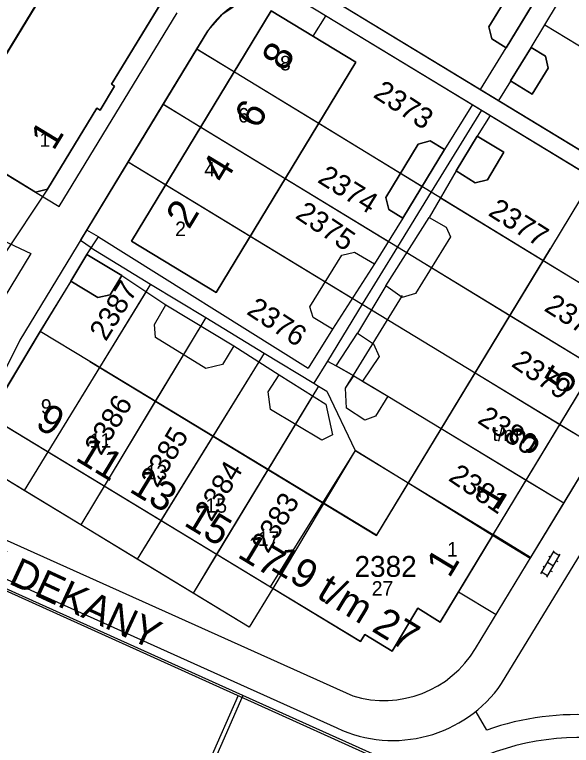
# Model space of a CAD drawing. Extents: x 148816 to 151297, y 399515 to 402500.
# Drawn here: x 150905.2 to 150953.2, y 400049.8 to 400112.8 of the extents above; entities that cross this region are included whole.
import ezdxf

# ---------------------------------------------------------------- set-up
doc = ezdxf.new("R2010")
doc.units = 0
for name, color, linetype in [('B01 Hoofdgebouw  [D] Norm', 7, 'Continuous'), ('B01 Hoofdgebouw  [T] Norm', 7, 'Continuous'), ('B01 hoofgebouw', 7, 'Continuous'), ('B07 Tussenmuur  [D] Norm', 7, 'Continuous'), ('G01 perceelsgrens', 7, 'Continuous'), ('S02 Open verharding  Norm', 7, 'Continuous'), ('T04 Haag heg  [D] Gem', 7, 'Continuous'), ('V00 Kant verharding algemeen  [T] Norm', 7, 'Continuous'), ('Z01 perceelnummer', 7, 'Continuous'), ('Z02 huisnummer', 7, 'Continuous'), ('Z02 Huisnummer  [Tekst] Norm', 7, 'Continuous'), ('Z06 straatnaam', 7, 'Continuous')]:
    doc.layers.add(name, color=color, linetype=linetype)

msp = doc.modelspace()

# ---------------------------------------------------------------- linework, layer by layer
at = {"layer": 'B01 Hoofdgebouw  [D] Norm'}
for p, q in [((150936.379, 400067.862), (150951.37, 400092.6)), ((150911.66, 400082.849), (150936.379, 400067.862))]:
    msp.add_line(p, q, dxfattribs=at)
for points in [[(150937.183, 400089.38), (150940.933, 400095.274), (150942.394, 400094.426), (150942.761, 400093.602), (150939.752, 400088.705), (150938.599, 400088.366), (150937.183, 400089.38)], [(150936.208, 400091.28), (150932.577, 400085.643), (150930.927, 400086.656), (150930.633, 400087.571), (150933.384, 400092.012), (150934.476, 400092.285), (150936.208, 400091.28)], [(150918.224, 400087.743), (150924.08, 400084.206), (150923.093, 400082.607), (150921.669, 400082.255), (150917.325, 400084.92), (150917.234, 400086.037), (150918.224, 400087.743)], [(150934.75, 400085.291), (150936.131, 400084.371), (150936.595, 400083.284), (150935.181, 400081.167), (150937.358, 400079.879), (150936.293, 400078.145), (150935.381, 400077.789), (150933.806, 400078.83), (150933.702, 400080.56), (150934.421, 400081.612), (150932.89, 400082.477), (150934.75, 400085.291)], [(150927.976, 400081.716), (150932.012, 400079.193), (150932.581, 400076.547), (150931.666, 400076.084), (150927.228, 400078.715), (150927.029, 400080.239), (150927.976, 400081.716)]]:
    msp.add_lwpolyline(points, dxfattribs=at)
at = {"layer": 'B01 Hoofdgebouw  [T] Norm'}
for p, q in [((150900.83, 400103.44), (150912.31, 400122.29)), ((150920.11, 400117.57), (150913.53, 400106.75)), ((150946.07, 400111.69), (150948.78, 400116.14)), ((150951.04, 400115.64), (150947.55, 400109.9)), ((150927.31, 400113.08), (150915.26, 400093.24)), ((150934.59, 400108.66), (150927.31, 400113.08)), ((150946.33, 400110.66), (150946.07, 400111.69)), ((150947.55, 400109.9), (150946.33, 400110.66)), ((150949.71, 400109.93), (150947.94, 400107.04)), ((150950.94, 400109.18), (150949.71, 400109.93)), ((150951.19, 400108.15), (150950.94, 400109.18)), ((150922.55, 400088.81), (150934.59, 400108.66)), ((150949.81, 400105.89), (150951.19, 400108.15)), ((150913.8, 400106.59), (150912.55, 400104.52)), ((150913.53, 400106.75), (150913.8, 400106.59)), ((150947.94, 400107.04), (150949.81, 400105.89)), ((150912.27, 400104.69), (150908.02, 400097.7)), ((150912.55, 400104.52), (150912.27, 400104.69)), ((150906.98, 400097.46), (150897.9, 400102.96)), ((150943.24, 400099.3), (150945.06, 400102.29)), ((150945.06, 400102.29), (150947.36, 400100.89)), ((150939.96, 400101.6), (150937.17, 400097)), ((150941.01, 400101.87), (150939.96, 400101.6)), ((150942.23, 400101.12), (150941.01, 400101.87)), ((150938.66, 400095.22), (150942.23, 400101.12)), ((150947.36, 400100.89), (150945.95, 400098.52)), ((150944.88, 400098.26), (150943.24, 400099.3)), ((150945.95, 400098.52), (150944.88, 400098.26)), ((150908.02, 400097.7), (150906.98, 400097.46)), ((150937.17, 400097), (150937.43, 400095.97)), ((150953.97, 400096.88), (150951.37, 400092.6)), ((150937.43, 400095.97), (150938.66, 400095.22)), ((150915.26, 400093.24), (150922.55, 400088.81)), ((150911.41, 400092.07), (150910.02, 400089.77)), ((150914.41, 400090.26), (150911.41, 400092.07)), ((150941.87, 400060.4), (150961.28, 400092.43)), ((150913.41, 400088.61), (150914.41, 400090.26)), ((150910.02, 400089.77), (150912.36, 400088.36)), ((150912.36, 400088.36), (150913.41, 400088.61)), ((150907.38, 400085.44), (150902.97, 400078.14)), ((150911.66, 400082.85), (150907.38, 400085.44)), ((150902.97, 400078.14), (150935, 400058.72)), ((150937.72, 400057.9), (150939.93, 400061.59)), ((150939.93, 400061.59), (150941.87, 400060.4)), ((150935, 400058.72), (150935.37, 400059.32)), ((150935.37, 400059.32), (150937.72, 400057.9))]:
    msp.add_line(p, q, dxfattribs=at)
at = {"layer": 'B01 hoofgebouw'}
for points in [[(150918.22, 400119.95), (150917.97, 400121.01), (150911.38, 400125.04), (150910.33, 400124.79), (150909.76, 400123.86), (150912.31, 400122.29), (150900.83, 400103.44), (150898.29, 400105.02), (150897.67, 400104.03), (150897.9, 400102.96), (150906.98, 400097.46), (150908.02, 400097.7), (150912.27, 400104.69), (150912.55, 400104.52), (150913.8, 400106.59), (150913.53, 400106.75), (150920.11, 400117.57), (150917.67, 400119.05), (150918.22, 400119.95)], [(150946.07, 400111.69), (150946.33, 400110.66), (150947.55, 400109.9), (150951.04, 400115.64), (150949.81, 400116.39), (150948.78, 400116.14), (150946.07, 400111.69)], [(150915.26, 400093.24), (150927.31, 400113.08), (150934.59, 400108.66), (150922.55, 400088.81), (150915.26, 400093.24)], [(150949.81, 400105.89), (150947.94, 400107.04), (150949.71, 400109.93), (150950.94, 400109.18), (150951.19, 400108.15), (150949.81, 400105.89)], [(150943.24, 400099.3), (150944.88, 400098.26), (150945.95, 400098.52), (150947.36, 400100.89), (150945.06, 400102.29), (150943.24, 400099.3)], [(150941.01, 400101.87), (150942.23, 400101.12), (150938.66, 400095.22), (150937.43, 400095.97), (150937.17, 400097), (150939.96, 400101.6), (150941.01, 400101.87)], [(150939.93, 400061.59), (150941.87, 400060.4), (150961.28, 400092.43), (150953.97, 400096.88), (150951.37, 400092.6)], [(150910.02, 400089.77), (150911.41, 400092.07), (150914.41, 400090.26), (150913.41, 400088.61), (150912.36, 400088.36), (150910.02, 400089.77)], [(150951.37, 400092.6), (150936.365, 400067.9), (150911.66, 400082.85)], [(150911.66, 400082.85), (150907.38, 400085.44), (150902.97, 400078.14), (150935, 400058.72), (150935.37, 400059.32), (150937.72, 400057.9), (150939.93, 400061.59)]]:
    msp.add_lwpolyline(points, dxfattribs=at)
at = {"layer": 'B07 Tussenmuur  [D] Norm'}
for p, q in [((150924.123, 400107.832), (150931.395, 400103.393)), ((150924.123, 400107.832), (150931.395, 400103.393)), ((150921.229, 400103.067), (150928.507, 400098.632)), ((150921.229, 400103.067), (150928.507, 400098.632)), ((150918.204, 400098.087), (150925.491, 400093.658)), ((150918.204, 400098.087), (150925.491, 400093.658)), ((150950.749, 400091.576), (150958.059, 400087.114)), ((150950.749, 400091.576), (150958.059, 400087.114)), ((150947.875, 400086.832), (150955.188, 400082.377)), ((150947.875, 400086.832), (150955.188, 400082.377)), ((150912.501, 400082.339), (150908.043, 400075.064)), ((150912.501, 400082.339), (150908.043, 400075.064)), ((150944.873, 400081.879), (150952.191, 400077.431)), ((150944.873, 400081.879), (150952.191, 400077.431)), ((150917.3, 400079.429), (150912.892, 400072.124)), ((150917.3, 400079.429), (150912.892, 400072.124)), ((150941.966, 400077.082), (150949.287, 400072.639)), ((150941.966, 400077.082), (150949.287, 400072.639)), ((150922.278, 400076.411), (150917.796, 400069.151)), ((150922.278, 400076.411), (150917.796, 400069.151)), ((150927.012, 400073.541), (150922.589, 400066.245)), ((150927.012, 400073.541), (150922.589, 400066.245)), ((150946.395, 400067.866), (150939.104, 400072.359)), ((150946.395, 400067.866), (150939.104, 400072.359)), ((150931.727, 400070.683), (150927.209, 400063.444)), ((150931.727, 400070.683), (150927.209, 400063.444))]:
    msp.add_line(p, q, dxfattribs=at)
at = {"layer": 'G01 perceelsgrens'}
for points in [[(150893.394, 400133.233), (150909.76, 400123.86), (150910.33, 400124.79), (150911.38, 400125.04), (150917.97, 400121.01), (150918.22, 400119.95), (150917.67, 400119.05), (150920.11, 400117.57), (150913.53, 400106.75), (150913.8, 400106.59), (150912.55, 400104.52), (150912.27, 400104.69), (150908.02, 400097.7), (150904.198, 400091.965)], [(150981.574, 400118.524), (150966.384, 400093.504), (150927.654, 400117.059)], [(150920.885, 400109.809), (150921.83, 400111.361), (150923.123, 400112.822), (150924.742, 400113.911), (150925.9, 400114.759), (150926.878, 400115.81), (150945.431, 400104.53)], [(150917.988, 400105.041), (150920.885, 400109.809)], [(150920.885, 400109.809), (150941.098, 400097.469)], [(150914.958, 400100.06), (150917.988, 400105.041)], [(150917.988, 400105.041), (150938.191, 400092.732)], [(150945.431, 400104.53), (150941.098, 400097.469)], [(150945.431, 400104.53), (150965.623, 400092.251), (150961.303, 400085.133)], [(150910.844, 400093.294), (150914.958, 400100.06)], [(150914.958, 400100.06), (150935.155, 400087.785)], [(150941.098, 400097.469), (150938.191, 400092.732)], [(150941.098, 400097.469), (150961.303, 400085.133)], [(150911.782, 400092.642), (150910.844, 400093.294)], [(150938.191, 400092.732), (150935.155, 400087.785)], [(150938.191, 400092.732), (150958.431, 400080.401)], [(150906.008, 400071.741), (150901.01, 400074.78), (150902.97, 400078.14), (150907.38, 400085.44), (150910.042, 400089.79), (150911.415, 400092.074), (150911.782, 400092.642)], [(150911.782, 400092.642), (150916.906, 400089.53)], [(150916.906, 400089.53), (150906.008, 400071.741)], [(150916.906, 400089.53), (150921.655, 400086.646)], [(150935.155, 400087.785), (150932.146, 400082.882)], [(150935.155, 400087.785), (150955.432, 400075.461)], [(150921.655, 400086.646), (150910.876, 400068.782)], [(150921.655, 400086.646), (150926.705, 400083.58)], [(150926.705, 400083.58), (150915.742, 400065.824)], [(150926.705, 400083.58), (150930.98, 400080.983)], [(150932.146, 400082.882), (150930.98, 400080.983)], [(150932.146, 400082.882), (150932.89, 400082.477), (150934.421, 400081.612), (150937.358, 400079.879), (150952.525, 400070.673)], [(150931.378, 400080.742), (150920.559, 400062.895)], [(150930.98, 400080.983), (150931.378, 400080.742)], [(150931.378, 400080.742), (150932.091, 400080.309), (150934.532, 400075.176)], [(150934.532, 400075.176), (150927.448, 400063.299)], [(150934.532, 400075.176), (150946.452, 400067.958)], [(150955.432, 400075.461), (150952.525, 400070.673)], [(150924.847, 400054.074), (150893.852, 400068.023), (150885.055, 400071.984)], [(150910.876, 400068.782), (150906.008, 400071.741)], [(150952.525, 400070.673), (150949.666, 400065.963)], [(150915.742, 400065.824), (150910.876, 400068.782)], [(150946.452, 400067.958), (150941.87, 400060.399), (150939.93, 400061.589), (150937.72, 400057.899), (150935.37, 400059.319), (150935, 400058.719), (150927.448, 400063.299)], [(150949.666, 400065.963), (150946.452, 400067.958)], [(150920.559, 400062.895), (150915.742, 400065.824)], [(150927.448, 400063.299), (150925.39, 400059.96), (150920.559, 400062.895)], [(150924.847, 400054.074), (150915.012, 400031.631), (150909.522, 400019.104), (150905.793, 400010.584)], [(150941.779, 400046.46), (150924.847, 400054.074)]]:
    msp.add_lwpolyline(points, dxfattribs=at)
at = {"layer": 'S02 Open verharding  Norm'}
for p, q in [((150950.542, 400064.567), (150951.711, 400066.548)), ((150951.059, 400064.262), (150952.228, 400066.243)), ((150952.152, 400066.114), (150951.635, 400066.419)), ((150951.252, 400066.064), (150951.381, 400065.988)), ((150951.898, 400065.683), (150952.027, 400065.607)), ((150950.743, 400065.203), (150950.872, 400065.127)), ((150951.127, 400065.558), (150951.643, 400065.252)), ((150951.135, 400064.391), (150950.618, 400064.696)), ((150951.389, 400064.822), (150951.518, 400064.746))]:
    msp.add_line(p, q, dxfattribs=at)
at = {"layer": 'T04 Haag heg  [D] Gem'}
for p, q in [((150931.998, 400112.689), (150930.889, 400110.907)), ((150959.81, 400106.435), (150950.882, 400111.859)), ((150921.01, 400109.733), (150924.123, 400107.833)), ((150918.095, 400104.976), (150921.228, 400103.067)), ((150931.395, 400103.393), (150940.311, 400097.949)), ((150915.049, 400100.005), (150918.204, 400098.088)), ((150928.507, 400098.632), (150937.408, 400093.209)), ((150941.908, 400096.975), (150950.75, 400091.576)), ((150925.491, 400093.659), (150934.294, 400088.308)), ((150939.002, 400092.238), (150947.875, 400086.832)), ((150916.506, 400088.877), (150912.5, 400082.34)), ((150933.702, 400080.56), (150938.621, 400088.555)), ((150935.947, 400087.303), (150944.873, 400081.879)), ((150921.224, 400085.931), (150917.3, 400079.429)), ((150926.239, 400082.826), (150922.278, 400076.411)), ((150930.871, 400079.906), (150927.012, 400073.541)), ((150937.358, 400079.879), (150941.966, 400077.082)), ((150952.191, 400077.432), (150955.432, 400075.462)), ((150908.043, 400075.064), (150906.008, 400071.742)), ((150934.532, 400075.176), (150931.727, 400070.682)), ((150939.104, 400072.359), (150934.532, 400075.176)), ((150949.286, 400072.638), (150952.525, 400070.673)), ((150912.893, 400072.124), (150910.876, 400068.782)), ((150917.796, 400069.151), (150915.742, 400065.825)), ((150949.616, 400065.881), (150946.395, 400067.866)), ((150922.589, 400066.245), (150920.56, 400062.896)), ((150924.441, 400054.061), (150905.371, 400010.917))]:
    msp.add_line(p, q, dxfattribs=at)
at = {"layer": 'V00 Kant verharding algemeen  [T] Norm'}
for p, q in [((150944.91, 400058.13), (150988.71, 400130.28)), ((150947.17, 400055.09), (150987.31, 400121.14)), ((150927.655, 400117.061), (150966.39, 400093.5)), ((150926.873, 400115.805), (150965.64, 400092.24)), ((150949.71, 400109.93), (150951.985, 400113.675)), ((150909.02, 400096.21), (150919.19, 400112.91)), ((150921.83, 400111.36), (150905.62, 400084.7)), ((150945.361, 400106.291), (150947.552, 400109.898)), ((150946.923, 400105.341), (150947.951, 400107.033)), ((150944.646, 400105.002), (150942.23, 400101.12)), ((150946.171, 400104.075), (150945.06, 400102.29)), ((150943.24, 400099.3), (150940.933, 400095.274)), ((150906.98, 400097.46), (150909.02, 400096.21)), ((150938.66, 400095.22), (150936.208, 400091.28)), ((150912.4, 400093.6), (150911.39, 400094.18)), ((150903.15, 400093.78), (150906.57, 400092.17)), ((150911.41, 400092.07), (150912.4, 400093.6)), ((150912.4, 400093.6), (150930.485, 400082.296)), ((150906.57, 400092.17), (150903.09, 400086.44)), ((150914.41, 400090.26), (150918.224, 400087.743)), ((150910.02, 400089.77), (150907.38, 400085.44)), ((150937.183, 400089.38), (150934.75, 400085.291)), ((150932.577, 400085.643), (150930.485, 400082.296)), ((150905.62, 400084.7), (150902.75, 400078.95)), ((150924.08, 400084.206), (150927.976, 400081.716)), ((150878.17, 400075.9), (150932.96, 400051.27)), ((150879.28, 400074.46), (150924.93, 400053.84)), ((150925.39, 400059.96), (150901.01, 400074.78)), ((150901.47, 400068.8), (150934.33, 400054.03)), ((150927.45, 400063.3), (150925.39, 400059.96)), ((150946.69, 400061.03), (150943.44, 400062.97)), ((150924.93, 400053.84), (150939.42, 400047.31)), ((150945.88, 400051.09), (150944.97, 400052.66))]:
    msp.add_line(p, q, dxfattribs=at)
for centre, radius, start, end in [((150928.179, 400107.05), 7.673, 116.62452, 145.83091), ((150937.012, 400062.81), 9.18, 253.01244, 329.35261), ((150937.804, 400061.592), 11.402, 244.86172, 325.23186), ((150953.69, 400028.862), 23.558, 61.77873, 109.34753), ((150954.008, 400027.949), 22.511, 81.79746, 118.02881)]:
    msp.add_arc(centre, radius, start, end, dxfattribs=at)

# ---------------------------------------------------------------- texts
at = {"layer": 'Z01 perceelnummer'}
for s, rotation, p in [('2373', 326.91369, (150936.01, 400105.698)), ('2374', 328.12218, (150931.206, 400098.357)), ('2375', 326.08749, (150929.29, 400095.287)), ('2377', 327.62995, (150945.92, 400095.507)), ('2387', 58.22176, (150913.044, 400084.526)), ('2376', 326.75506, (150925.088, 400087)), ('2378', 327.62995, (150950.742, 400087.291)), ('2379', 325.65941, (150947.915, 400082.501)), ('2386', 58.7186, (150912.625, 400074.672)), ('2380', 326.99294, (150944.994, 400077.627)), ('2385', 58.92771, (150917.475, 400071.893)), ('2384', 58.76966, (150922.135, 400068.967)), ('2381', 325.57989, (150942.494, 400072.664)), ('2383', 58.82926, (150927.023, 400066.238))]:
    msp.add_text(s, height=1.8, rotation=rotation, dxfattribs=at).set_placement(p)
msp.add_text('2382', height=1.8, dxfattribs=at).set_placement((150934.486, 400064.294))
at = {"layer": 'Z02 huisnummer'}
for s, rotation, p in [('8', 58.74151, (150928.474, 400107.772)), ('6', 58.74151, (150926.118, 400102.794)), ('1', 58.66279, (150908.536, 400100.955)), ('4', 58.74151, (150923.286, 400098.101)), ('2', 58.74151, (150920.214, 400094.172)), ('5', 58.79051, (150952.848, 400079.933)), ('9', 328.74151, (150906.851, 400077.247)), ('3', 58.79051, (150949.677, 400074.616)), ('11', 328.74151, (150910.317, 400074.397)), ('13', 328.74151, (150914.969, 400071.69)), ('1', 58.79051, (150946.752, 400069.912)), ('15', 328.74151, (150919.674, 400068.786)), ('17', 328.74151, (150924.294, 400066.046)), ('19 t/m 27', 328.74151, (150927.137, 400064.977)), ('1', 58.79051, (150942.66, 400064.116))]:
    msp.add_text(s, height=2.5, rotation=rotation, dxfattribs=at).set_placement(p)
at = {"layer": 'Z02 Huisnummer  [Tekst] Norm'}
for s, p in [('8', (150928.055, 400107.95)), ('6', (150924.446, 400103.458)), ('1', (150907.32, 400101.365)), ('4', (150921.539, 400098.804)), ('2', (150919.02, 400093.666)), ('9', (150907.44, 400078.355)), ('t/m', (150946.38, 400076.004)), ('11', (150911.64, 400075.427)), ('13', (150916.476, 400072.689)), ('15', (150921.631, 400069.824)), ('17', (150926.149, 400066.959)), ('1', (150942.458, 400066.043)), ('27', (150935.966, 400062.674))]:
    msp.add_text(s, height=1.25, dxfattribs=at).set_placement(p)
at = {"layer": 'Z06 straatnaam'}
msp.add_text('DE DEKANY', height=2.5, rotation=335.22886, dxfattribs=at).set_placement((150899.498, 400066.095))

doc.saveas('drawing.dxf')
